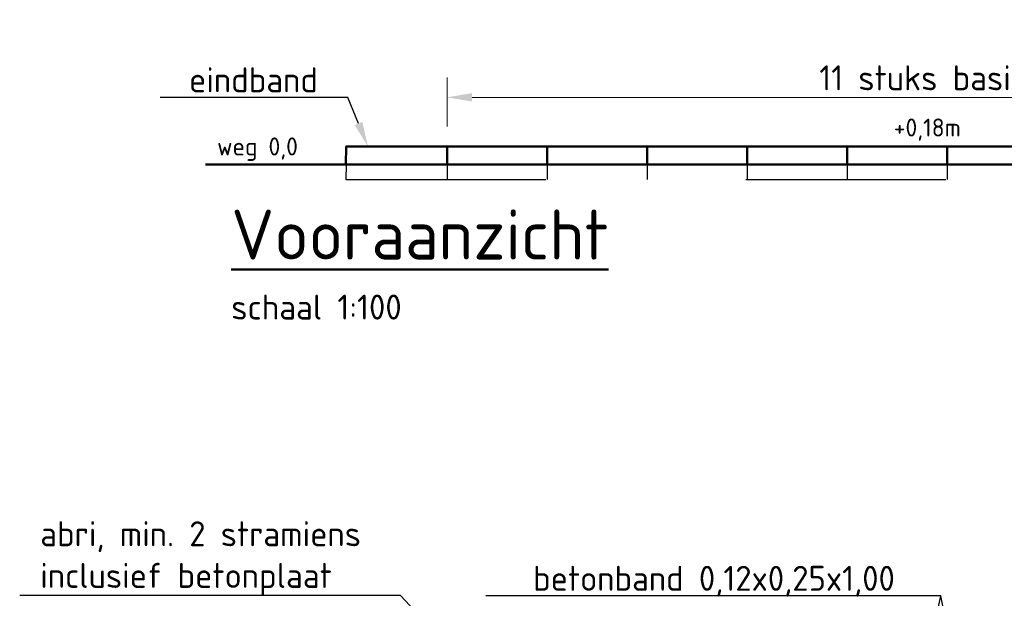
# Model space of a CAD drawing. Header units: metres. Extents: x -699 to 2316, y -1199 to 781.
# Tile 463 of 593: x 920.96 to 930.8, y -240.23 to -234.44. Entities that reach past the tile are written whole.
import ezdxf
from ezdxf import colors
from ezdxf.entities.mleader import LeaderData, LeaderLine
from ezdxf.enums import TextEntityAlignment as Align
from ezdxf.math import Vec2, Vec3

# ---------------------------------------------------------------- set-up
doc = ezdxf.new("R2010")
doc.units = ezdxf.units.M
doc.header["$PDMODE"] = 1
doc.linetypes.add('NLCS-HIDDEN', pattern=[4, 2, -2])
for name, color, linetype, lineweight in [('N-WE-VH-KANTOPSLUITING_ELEMENT_PERRONBAND-GD', 252, 'Continuous', 50), ('N-WE-VH-KANTOPSLUITING_ELEMENT_PERRONBAND-GN', 252, 'NLCS-HIDDEN', 25), ('N-WE-VH-KANTVERHARDING-GD', 210, 'Continuous', 50), ('X-XX-AL-M', 7, 'Continuous', 18), ('X-XX-AL-T18', 10, 'Continuous', 18), ('X-XX-AL-T25', 7, 'Continuous', 25), ('X-XX-AL-T50', 130, 'Continuous', 50)]:
    doc.layers.add(name, color=color, linetype=linetype, lineweight=lineweight)
doc.styles.add('NLCS-ISO', font='NLCS-ISO.ttf')
doc.styles.add('NLCS-ISO-M100-T25', font='NLCS-ISO.ttf', dxfattribs={"height": 0.25})
doc.styles.add('NLCS-ISO-M100-T50', font='NLCS-ISO.ttf', dxfattribs={"height": 0.5})
doc.dimstyles.new('NLCS-M100-T25-PIJL_A_L2_H1', dxfattribs={"dimscale": 0.1, "dimtxt": 2.5, "dimasz": 2.5, "dimexe": 2, "dimexo": 2, "dimgap": 0.7, "dimtad": 1, "dimzin": 0, "dimdsep": 46, "dimtxsty": 'NLCS-ISO-M100-T25', "dimcen": 0, "dimdle": 2, "dimclrd": 256, "dimclre": 256, "dimclrt": 256, "dimadec": 1, "dimazin": 0, "dimtfac": 1, "dimtdec": 3, "dimtofl": 0, "dimtmove": 0, "dimatfit": 3, "dimfxl": 2, "dimtfillclr": 256, "dimtolj": 1, "dimtzin": 0, "dimlwd": -1, "dimlwe": -1, "dimarcsym": 0})

# ---------------------------------------------------------------- blocks, each defined once
blk = doc.blocks.new('*D1670')
at = {"layer": 'Defpoints', "color": 0, "transparency": 16777216}
for p in [(936.2318, -235.2209), (925.2318, -235.714), (936.2318, -235.714)]:
    blk.add_point(p, dxfattribs=at)
at = {"layer": 'X-XX-AL-M', "transparency": 16777216}
for p, q in [((925.2318, -235.514), (925.2318, -235.0209)), ((936.2318, -235.514), (936.2318, -235.0209)), ((925.4818, -235.2209), (935.9818, -235.2209))]:
    blk.add_line(p, q, dxfattribs=at)
for points in [[(925.4818, -235.1792), (925.4818, -235.2626), (925.2318, -235.2209)], [(935.9818, -235.1792), (935.9818, -235.2626), (936.2318, -235.2209)]]:
    blk.add_solid(points, dxfattribs=at)
at = {"layer": 'X-XX-AL-M', "transparency": 16777216, "insert": (930.7318, -235.0258), "char_height": 0.25, "attachment_point": 5, "style": 'NLCS-ISO-M100-T25'}
blk.add_mtext('\\A1;11 stuks basiselementen', dxfattribs=at)

msp = doc.modelspace()

# ---------------------------------------------------------------- linework, layer by layer
at = {"layer": 'N-WE-VH-KANTOPSLUITING_ELEMENT_PERRONBAND-GD'}
for p, q in [((924.2219, -235.714), (924.221, -235.894)), ((924.221, -235.714), (936.2318, -235.714)), ((925.2318, -235.714), (925.2318, -235.894)), ((926.2318, -235.714), (926.2318, -235.894)), ((927.2318, -235.714), (927.2318, -235.894)), ((928.2318, -235.714), (928.2318, -235.894)), ((929.2318, -235.714), (929.2318, -235.894)), ((930.2318, -235.714), (930.2318, -235.894))]:
    msp.add_line(p, q, dxfattribs=at)
at = {"layer": 'N-WE-VH-KANTOPSLUITING_ELEMENT_PERRONBAND-GN'}
for p, q in [((924.2219, -235.894), (924.221, -236.044)), ((925.2318, -235.894), (925.2318, -236.044)), ((926.2318, -235.894), (926.2318, -236.044)), ((927.2318, -235.894), (927.2318, -236.044)), ((928.2318, -235.894), (928.2318, -236.044)), ((929.2318, -235.894), (929.2318, -236.044)), ((930.2318, -235.894), (930.2318, -236.044)), ((924.221, -236.044), (936.2318, -236.044))]:
    msp.add_line(p, q, dxfattribs=at)
at = {"layer": 'N-WE-VH-KANTVERHARDING-GD'}
msp.add_line((922.8163, -235.894), (945.9256, -235.894), dxfattribs=at)

# ---------------------------------------------------------------- texts
at = {"layer": 'X-XX-AL-T18', "style": 'NLCS-ISO'}
for s, p in [('+0,18m', (929.6997, -235.6667)), ('weg 0,0', (922.9328, -235.8562))]:
    msp.add_text(s, height=0.18, dxfattribs=at).set_placement(p, align=Align.BOTTOM_LEFT)
at = {"layer": 'X-XX-AL-T25', "style": 'NLCS-ISO-M100-T25'}
msp.add_text('schaal 1:100', height=0.25, dxfattribs=at).set_placement((923.0743, -237.4438))
at = {"layer": 'X-XX-AL-T50', "style": 'NLCS-ISO-M100-T50'}
msp.add_text('%%UVooraanzicht', height=0.5, dxfattribs=at).set_placement((923.0743, -236.8438))

# ---------------------------------------------------------------- dimensions: what is measured, and where the dimension line sits
at = {"layer": 'X-XX-AL-M'}
dim = msp.add_aligned_dim(p1=(925.2318, -235.714), p2=(936.2318, -235.714), distance=0.4931, text='11 stuks basiselementen', dimstyle='NLCS-M100-T25-PIJL_A_L2_H1', dxfattribs=at)
dim.commit()
dim.dimension.update_dxf_attribs({"geometry": '*D1670', "text_midpoint": (930.7318, -235.0258)})

# ---------------------------------------------------------------- leaders
at = {"layer": 'X-XX-AL-T25'}
ml = msp.add_multileader_mtext('Standard', dxfattribs=at)
ml.set_content('eindband', color=256, style='NLCS-ISO-M100-T25')
ml.set_leader_properties(color=256, linetype='ByLayer', lineweight=-1)
ml.build(insert=Vec2(0, 0))
ml.multileader.update_dxf_attribs({"text_left_attachment_type": 5, "text_right_attachment_type": 5, "dogleg_length": 0.25, "arrow_head_size": 0.25})
ctx = ml.context
ctx.base_point, ctx.char_height, ctx.arrow_head_size, ctx.landing_gap_size, ctx.plane_origin = Vec3(922.5616, -235.2209), 0.25, 0.25, 0.09, Vec3(-17.1859, 4.2659)
ctx.left_attachment, ctx.right_attachment = 5, 5
notes = []
notes.append((ctx, [(1, (1, 1, 0), (924.2416, -235.2209), (-1, 0), 0.25, [(0, [(924.4409, -235.714)], 0, [])])]))
ctx.mtext.insert, ctx.mtext.flow_direction = Vec3(922.6516, -234.9209), 5
ml = msp.add_multileader_mtext('Standard', dxfattribs=at)
ml.set_content('abri, min. 2 stramiens\\Pinclusief betonplaat', color=256, style='NLCS-ISO-M100-T25')
ml.set_leader_properties(color=256, linetype='ByLayer', lineweight=-1)
ml.build(insert=Vec2(0, 0))
ml.multileader.update_dxf_attribs({"text_left_attachment_type": 5, "text_right_attachment_type": 5, "dogleg_length": 0.25, "arrow_head_size": 0.25})
ctx = ml.context
ctx.base_point, ctx.char_height, ctx.arrow_head_size, ctx.landing_gap_size, ctx.plane_origin = Vec3(921.074, -240.203), 0.25, 0.25, 0.09, Vec3(-18.7826, -2.7839)
ctx.left_attachment, ctx.right_attachment = 5, 5
notes.append((ctx, [(1, (1, 1, 0), (924.7665, -240.203), (-1, 0), 0.25, [(0, [(925.9026, -241.418)], 0, [])])]))
ctx.mtext.insert, ctx.mtext.flow_direction = Vec3(921.164, -239.4614), 5
ml = msp.add_multileader_mtext('Standard', dxfattribs=at)
ml.set_content('betonband 0,12x0,25x1,00', color=256, style='NLCS-ISO-M100-T25')
ml.set_leader_properties(color=256, linetype='ByLayer', lineweight=-1)
ml.build(insert=Vec2(0, 0))
ml.multileader.update_dxf_attribs({"text_left_attachment_type": 5, "text_right_attachment_type": 5, "dogleg_length": 0.25, "arrow_head_size": 0.25})
ctx = ml.context
ctx.base_point, ctx.char_height, ctx.arrow_head_size, ctx.landing_gap_size, ctx.plane_origin = Vec3(926.0024, -240.207), 0.25, 0.25, 0.09, Vec3(-13.2357, -1.2148)
ctx.left_attachment, ctx.right_attachment = 5, 5
notes.append((ctx, [(1, (1, 1, 0), (930.1699, -240.207), (-1, 0), 0.25, [(0, [(929.6631, -242.5527)], 0, [])])]))
ctx.mtext.insert, ctx.mtext.flow_direction = Vec3(926.0924, -239.907), 5
ml = msp.add_multileader_mtext('Standard', dxfattribs=at)
ml.set_content(' ', color=256, style='NLCS-ISO-M100-T25')
ml.set_leader_properties(color=256, linetype='ByLayer', lineweight=-1)
ml.build(insert=Vec2(0, 0))
ml.multileader.update_dxf_attribs({"text_left_attachment_type": 5, "text_right_attachment_type": 5, "dogleg_length": 0.25, "arrow_head_size": 0.25})
ctx = ml.context
ctx.base_point, ctx.char_height, ctx.arrow_head_size, ctx.landing_gap_size, ctx.plane_origin = Vec3(929.5899, -240.207), 0.25, 0.25, 0.09, Vec3(-14.5211, -1.3987)
ctx.left_attachment, ctx.right_attachment = 5, 5
notes.append((ctx, [(1, (1, 1, 0), (930.1699, -240.207), (-1, 0), 0.25, [(0, [(930.6243, -242.5314)], 0, [])])]))
ctx.mtext.insert, ctx.mtext.flow_direction = Vec3(929.6799, -239.957), 5
for ctx, leaders in notes:
    for number, flags, end, landing, length, lines in leaders:
        leader = LeaderData()
        leader.index, (leader.has_last_leader_line, leader.has_dogleg_vector, leader.attachment_direction) = number, flags
        leader.last_leader_point, leader.dogleg_vector, leader.dogleg_length = Vec3(end), Vec3(landing), length
        for number, points, colour, breaks in lines:
            line = LeaderLine()
            line.index, line.vertices, line.color, line.breaks = number, Vec3.list(points), colors.encode_raw_color(colour), breaks
            leader.lines.append(line)
        ctx.leaders.append(leader)

doc.saveas('drawing.dxf')
